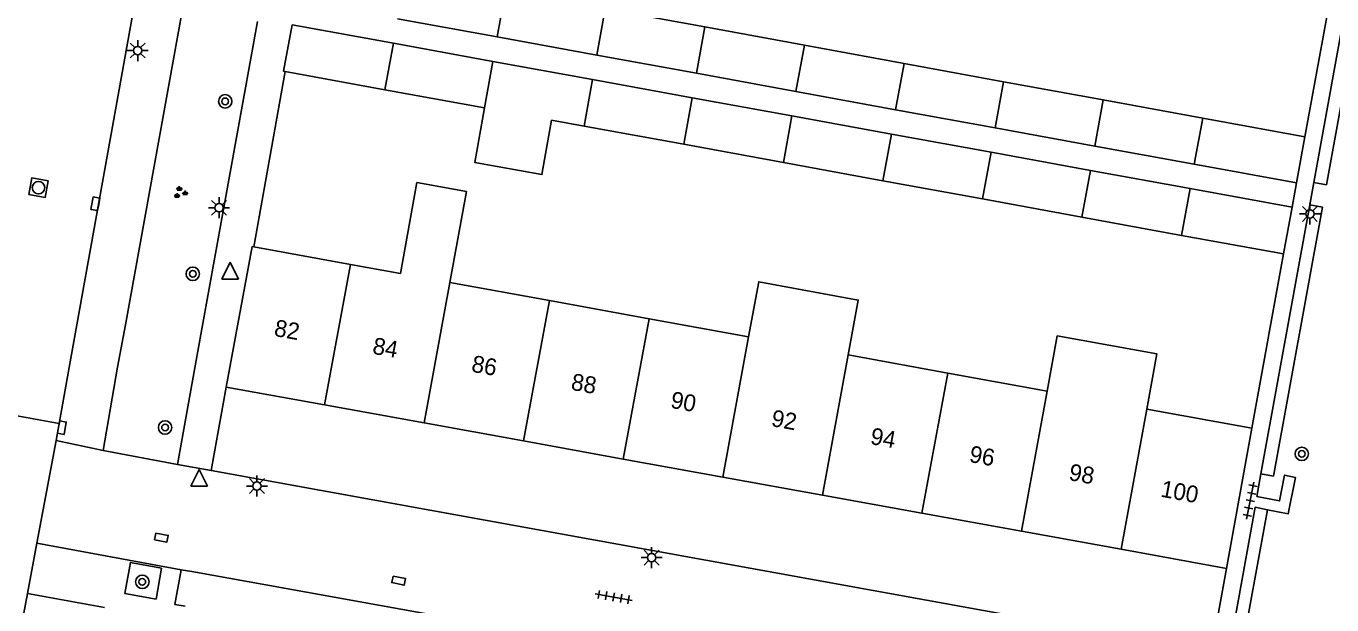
# Model space of a CAD drawing. Extents: x 132999 to 136000, y 398499 to 400501.
# Drawn here: x 133596.8 to 133674.5, y 400389.6 to 400424.1 of the extents above; entities that cross this region are included whole.
import ezdxf

# ---------------------------------------------------------------- set-up
doc = ezdxf.new("R2010")
doc.units = 0
for name, color, linetype in [('gg-afsc-muur', 7, 'Continuous'), ('gg-anno-huisnummerreeks BGT', 7, 'Continuous'), ('gg-bbg-bijgebouw', 7, 'Continuous'), ('gg-bbg-gedigitaliseerde bebouwing', 7, 'Continuous'), ('gg-bbg-gedigitaliseerde bijgebouw', 7, 'Continuous'), ('gg-bbg-hoofdgebouw', 7, 'Continuous'), ('gg-bbg-tussenscheiding', 7, 'Continuous'), ('gg-knt-verharding', 7, 'Continuous'), ('gg-knt-verharding nz', 7, 'Continuous'), ('gt-grn-groengrens', 7, 'Continuous'), ('gt-grn-weggrens', 7, 'Continuous'), ('gt-symb-boom', 7, 'Continuous'), ('gt-symb-groenvak', 7, 'Continuous'), ('gt-symb-kolk', 7, 'Continuous'), ('gt-symb-kolk center center', 7, 'Continuous'), ('gt-symb-lichtmast', 7, 'Continuous'), ('gt-symb-rioolschacht', 7, 'Continuous'), ('gt-symb-tegel verharding', 7, 'Continuous'), ('gt-symb-waterafsluiter', 7, 'Continuous')]:
    doc.layers.add(name, color=color, linetype=linetype)

# ---------------------------------------------------------------- blocks, each defined once
blk = doc.blocks.new('gt0-BOOM')
at = {"layer": 'gt-symb-boom'}
for radius in [0.4, 0.2]:
    blk.add_circle((0, 0), radius, dxfattribs=at)
blk = doc.blocks.new('gt0-LMAST')
at = {"layer": 'gt-symb-lichtmast'}
for p, q in [((-0.182, 0.173), (-0.447, 0.438)), ((-0.005, 0.246), (-0.005, 0.621)), ((0.172, 0.173), (0.437, 0.438)), ((-0.255, -0.004), (-0.63, -0.004)), ((-0.182, -0.181), (-0.447, -0.446)), ((-0.005, -0.254), (-0.005, -0.629)), ((0.437, -0.446), (0.172, -0.181)), ((0.245, -0.004), (0.62, -0.004))]:
    blk.add_line(p, q, dxfattribs=at)
blk.add_circle((-0.005, -0.004), 0.25, dxfattribs=at)
blk = doc.blocks.new('gt0-TEG1')
at = {"layer": 'gt-symb-tegel verharding'}
for p, q in [((-1.125, 0), (1.125, 0)), ((-0.9, -0.25), (-0.9, 0.25)), ((-0.45, -0.25), (-0.45, 0.25)), ((0, -0.25), (0, 0.25)), ((0.45, -0.25), (0.45, 0.25)), ((0.9, -0.25), (0.9, 0.25))]:
    blk.add_line(p, q, dxfattribs=at)
blk = doc.blocks.new('gt0-WAFSL')
at = {"layer": 'gt-symb-waterafsluiter'}
for p, q in [((-0.5, -0.333), (0, 0.667)), ((0, 0.667), (0.5, -0.333)), ((0.5, -0.333), (-0.5, -0.333))]:
    blk.add_line(p, q, dxfattribs=at)
blk = doc.blocks.new('gt0-KOLKCC')
at = {"layer": 'gt-symb-kolk center center'}
blk.add_lwpolyline([(-0.375, 0.2), (0.375, 0.2), (0.375, -0.2), (-0.375, -0.2)], close=True, dxfattribs=at)
blk = doc.blocks.new('gt0-KOLK')
at = {"layer": 'gt-symb-kolk'}
blk.add_lwpolyline([(0, 0), (0.375, 0), (0.375, 0.4), (-0.375, 0.4), (-0.375, 0), (0, 0)], dxfattribs=at)
blk = doc.blocks.new('gt0-GRVAK')
at = {"layer": 'gt-symb-groenvak'}
for p, q in [((-0.11, 0.189), (-0.228, 0.24)), ((-0.182, 0.153), (0.088, 0.153)), ((-0.091, 0.211), (-0.156, 0.322)), ((-0.047, 0.214), (-0.047, 0.393)), ((-0.004, 0.211), (0.061, 0.322)), ((0.015, 0.189), (0.133, 0.24)), ((0.262, -0.052), (0.197, 0.059)), ((0.305, -0.049), (0.305, 0.13)), ((0.349, -0.052), (0.414, 0.059)), ((-0.245, -0.228), (-0.363, -0.177)), ((-0.318, -0.264), (-0.047, -0.264)), ((-0.226, -0.206), (-0.291, -0.095)), ((-0.183, -0.203), (-0.183, -0.024)), ((-0.139, -0.206), (-0.074, -0.095)), ((-0.12, -0.228), (-0.002, -0.177)), ((0.243, -0.074), (0.125, -0.023)), ((0.17, -0.11), (0.441, -0.11)), ((0.368, -0.074), (0.486, -0.023))]:
    blk.add_line(p, q, dxfattribs=at)
blk = doc.blocks.new('gt0-RS')
at = {"layer": 'gt-symb-rioolschacht'}
blk.add_lwpolyline([(-0.5, -0.5), (0.5, -0.5), (0.5, 0.5), (-0.5, 0.5)], close=True, dxfattribs=at)
blk.add_circle((0, 0), 0.375, dxfattribs=at)

msp = doc.modelspace()

# ---------------------------------------------------------------- linework, layer by layer
at = {"layer": 'gg-afsc-muur'}
for p, q in [((133674.84, 400427.9), (133672.92, 400417.47)), ((133612.188, 400421.362), (133610.318, 400410.922)), ((133671.65, 400410.5), (133669.77, 400400.12))]:
    msp.add_line(p, q, dxfattribs=at)
at = {"layer": 'gg-bbg-bijgebouw'}
for p, q in [((133672.42, 400414.73), (133672.92, 400417.47)), ((133672.17, 400413.28), (133671.65, 400410.5))]:
    msp.add_line(p, q, dxfattribs=at)
msp.add_lwpolyline([(133612.61, 400424.14), (133612.09, 400421.38), (133612.188, 400421.362)], dxfattribs=at)
at = {"layer": 'gg-bbg-gedigitaliseerde bebouwing'}
for p, q in [((133610.318, 400410.922), (133616.074, 400409.876)), ((133616.074, 400409.876), (133619.052, 400409.335)), ((133622.004, 400408.799), (133627.934, 400407.721)), ((133627.934, 400407.721), (133633.863, 400406.644)), ((133633.863, 400406.644), (133639.793, 400405.567)), ((133645.724, 400404.489), (133651.653, 400403.412)), ((133651.653, 400403.412), (133657.583, 400402.334)), ((133663.513, 400401.257), (133669.77, 400400.12))]:
    msp.add_line(p, q, dxfattribs=at)
for points in [[(133622.004, 400408.799), (133622.987, 400414.21), (133620.035, 400414.747), (133619.052, 400409.335)], [(133645.724, 400404.489), (133646.326, 400407.754), (133640.398, 400408.847), (133639.793, 400405.567)], [(133663.513, 400401.257), (133664.105, 400404.555), (133658.173, 400405.62), (133657.583, 400402.334)]]:
    msp.add_lwpolyline(points, dxfattribs=at)
at = {"layer": 'gg-bbg-gedigitaliseerde bijgebouw'}
for p, q in [((133631.256, 400425.097), (133637.187, 400424.011)), ((133612.61, 400424.14), (133618.633, 400423.042)), ((133624.816, 400423.417), (133618.884, 400424.499)), ((133630.748, 400422.334), (133624.816, 400423.417)), ((133637.187, 400424.011), (133643.118, 400422.925)), ((133618.633, 400423.042), (133624.565, 400421.96)), ((133643.118, 400422.925), (133649.05, 400421.839)), ((133624.565, 400421.96), (133630.497, 400420.879)), ((133636.68, 400421.252), (133630.748, 400422.334)), ((133649.05, 400421.839), (133654.981, 400420.754)), ((133618.129, 400420.277), (133612.188, 400421.362)), ((133642.612, 400420.169), (133636.68, 400421.252)), ((133624.06, 400419.193), (133618.129, 400420.277)), ((133630.497, 400420.879), (133636.429, 400419.797)), ((133648.544, 400419.087), (133642.612, 400420.169)), ((133654.981, 400420.754), (133660.913, 400419.668)), ((133636.429, 400419.797), (133642.371, 400418.713)), ((133660.913, 400419.668), (133666.844, 400418.582)), ((133642.371, 400418.713), (133648.303, 400417.632)), ((133654.476, 400418.004), (133648.544, 400419.087)), ((133629.992, 400418.11), (133628.058, 400418.463)), ((133635.924, 400417.026), (133629.992, 400418.11)), ((133660.408, 400416.922), (133654.476, 400418.004)), ((133666.844, 400418.582), (133672.92, 400417.47)), ((133648.303, 400417.632), (133654.236, 400416.55)), ((133641.863, 400415.941), (133635.924, 400417.026)), ((133654.236, 400416.55), (133660.148, 400415.472)), ((133666.34, 400415.839), (133660.408, 400416.922)), ((133647.795, 400414.858), (133641.863, 400415.941)), ((133672.42, 400414.73), (133666.34, 400415.839)), ((133653.728, 400413.774), (133647.795, 400414.858)), ((133660.148, 400415.472), (133666.09, 400414.389)), ((133666.09, 400414.389), (133672.17, 400413.28)), ((133659.643, 400412.693), (133653.728, 400413.774)), ((133665.583, 400411.608), (133659.643, 400412.693)), ((133671.65, 400410.5), (133665.583, 400411.608))]:
    msp.add_line(p, q, dxfattribs=at)
msp.add_lwpolyline([(133628.058, 400418.463), (133627.478, 400415.228), (133623.477, 400415.947), (133624.06, 400419.193)], dxfattribs=at)
at = {"layer": 'gg-bbg-hoofdgebouw'}
for p, q in [((133608.68, 400402.58), (133610.22, 400410.94)), ((133610.22, 400410.94), (133610.318, 400410.922)), ((133614.533, 400401.519), (133608.68, 400402.58)), ((133620.463, 400400.444), (133614.533, 400401.519)), ((133626.393, 400399.369), (133620.463, 400400.444)), ((133669.77, 400400.12), (133668.26, 400391.78)), ((133632.323, 400398.294), (133626.393, 400399.369)), ((133638.254, 400397.219), (133632.323, 400398.294)), ((133644.185, 400396.144), (133638.254, 400397.219)), ((133650.114, 400395.069), (133644.185, 400396.144)), ((133656.045, 400393.994), (133650.114, 400395.069)), ((133661.975, 400392.919), (133656.045, 400393.994)), ((133668.26, 400391.78), (133661.975, 400392.919))]:
    msp.add_line(p, q, dxfattribs=at)
at = {"layer": 'gg-bbg-tussenscheiding'}
for p, q in [((133624.816, 400423.417), (133625.324, 400426.183)), ((133631.256, 400425.097), (133630.748, 400422.334)), ((133637.187, 400424.011), (133636.68, 400421.252)), ((133618.129, 400420.277), (133618.633, 400423.042)), ((133643.118, 400422.925), (133642.612, 400420.169)), ((133624.06, 400419.193), (133624.565, 400421.96)), ((133648.544, 400419.087), (133649.05, 400421.839)), ((133630.497, 400420.879), (133629.992, 400418.11)), ((133654.476, 400418.004), (133654.981, 400420.754)), ((133635.924, 400417.026), (133636.429, 400419.797)), ((133660.408, 400416.922), (133660.913, 400419.668)), ((133642.371, 400418.713), (133641.863, 400415.941)), ((133666.34, 400415.839), (133666.844, 400418.582)), ((133647.795, 400414.858), (133648.303, 400417.632)), ((133654.236, 400416.55), (133653.728, 400413.774)), ((133660.148, 400415.472), (133659.643, 400412.693)), ((133666.09, 400414.389), (133665.583, 400411.608)), ((133614.533, 400401.519), (133616.074, 400409.876)), ((133620.463, 400400.444), (133622.004, 400408.799)), ((133626.393, 400399.369), (133627.934, 400407.721)), ((133632.323, 400398.294), (133633.863, 400406.644)), ((133638.254, 400397.219), (133639.793, 400405.567)), ((133644.185, 400396.144), (133645.724, 400404.489)), ((133650.114, 400395.069), (133651.653, 400403.412)), ((133656.045, 400393.994), (133657.583, 400402.334)), ((133661.975, 400392.919), (133663.513, 400401.257))]:
    msp.add_line(p, q, dxfattribs=at)
at = {"layer": 'gg-knt-verharding'}
for p, q in [((133673.457, 400414.756), (133676.342, 400430.649)), ((133603.549, 400427.267), (133599.429, 400404.297)), ((133606.083, 400425.161), (133602.684, 400406.276)), ((133607.202, 400405.931), (133610.539, 400424.346)), ((133673.216, 400413.427), (133673.457, 400414.756)), ((133670.309, 400397.418), (133673.216, 400413.427)), ((133602.207, 400403.759), (133602.684, 400406.276)), ((133607.202, 400405.931), (133606.658, 400402.949)), ((133599.429, 400404.297), (133598.73, 400400.404)), ((133601.349, 400398.803), (133602.207, 400403.759)), ((133606.658, 400402.949), (133605.78, 400397.971)), ((133608.68, 400402.58), (133607.787, 400397.602)), ((133591.753, 400401.669), (133598.73, 400400.404)), ((133598.73, 400400.404), (133598.543, 400399.403)), ((133598.543, 400399.403), (133597.403, 400393.287)), ((133605.78, 400397.971), (133601.349, 400398.803)), ((133607.787, 400397.602), (133656.954, 400388.702)), ((133597.403, 400393.287), (133596.843, 400390.28)), ((133604.498, 400389.952), (133604.829, 400391.791)), ((133606.622, 400391.589), (133605.994, 400391.702)), ((133626.902, 400387.942), (133606.622, 400391.589)), ((133667.362, 400386.818), (133668.26, 400391.78)), ((133596.843, 400390.28), (133595.892, 400385.186)), ((133602.634, 400390.292), (133604.498, 400389.952))]:
    msp.add_line(p, q, dxfattribs=at)
for points in [[(133670.695, 400395.278), (133671.931, 400395.036), (133672.365, 400397.2), (133671.713, 400397.34), (133671.416, 400395.8), (133670.065, 400396.071), (133670.309, 400397.418)], [(133668.369, 400386.641), (133669.956, 400395.422), (133670.695, 400395.278)], [(133604.829, 400391.791), (133602.97, 400392.142), (133602.634, 400390.292)], [(133605.994, 400391.702), (133605.615, 400389.64), (133606.233, 400389.529)]]:
    msp.add_lwpolyline(points, dxfattribs=at)
at = {"layer": 'gg-knt-verharding nz'}
msp.add_line((133605.994, 400391.702), (133597.403, 400393.287), dxfattribs=at)
at = {"layer": 'gt-grn-groengrens'}
for points in [[(133677.085, 400430.478), (133674.206, 400414.62), (133673.457, 400414.756)], [(133673.216, 400413.427), (133673.965, 400413.291), (133671.059, 400397.282), (133670.309, 400397.418)], [(133670.695, 400395.278), (133669.237, 400387.244), (133672.49, 400386.653), (133672.356, 400385.916)]]:
    msp.add_lwpolyline(points, dxfattribs=at)
at = {"layer": 'gt-grn-weggrens'}
for p, q in [((133672.17, 400413.28), (133672.42, 400414.73)), ((133598.543, 400399.403), (133601.349, 400398.803)), ((133605.78, 400397.971), (133607.787, 400397.602)), ((133601.42, 400389.45), (133596.843, 400390.28))]:
    msp.add_line(p, q, dxfattribs=at)

# ---------------------------------------------------------------- block references
at = {"layer": 'gt-symb-boom'}
for p in [(133608.617, 400419.583), (133606.686, 400409.318), (133605.033, 400400.169), (133672.739, 400398.6), (133603.677, 400390.984)]:
    msp.add_blockref('gt0-BOOM', p, dxfattribs=at)
at = {"layer": 'gt-symb-groenvak'}
msp.add_blockref('gt0-GRVAK', (133605.93, 400414.148), dxfattribs=at)
at = {"layer": 'gt-symb-kolk'}
for p, rotation in [((133601.08, 400413.453), 79.85920685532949), ((133598.691, 400400.196), -100.48938981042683)]:
    msp.add_blockref('gt0-KOLK', p, dxfattribs=dict(at, rotation=rotation))
at = {"layer": 'gt-symb-kolk center center'}
for p, rotation in [((133604.814, 400393.615), -10.253598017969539), ((133618.948, 400391.055), -11.950647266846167)]:
    msp.add_blockref('gt0-KOLKCC', p, dxfattribs=dict(at, rotation=rotation))
at = {"layer": 'gt-symb-lichtmast'}
for p in [(133603.407, 400422.611), (133608.256, 400413.253), (133673.228, 400412.887), (133610.512, 400396.691), (133634.02, 400392.426)]:
    msp.add_blockref('gt0-LMAST', p, dxfattribs=at)
at = {"layer": 'gt-symb-rioolschacht', "rotation": -10.25359802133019}
msp.add_blockref('gt0-RS', (133597.494, 400414.446), dxfattribs=at)
at = {"layer": 'gt-symb-tegel verharding'}
for p, rotation in [((133669.669, 400395.817), -101.00666417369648), ((133631.751, 400390.074), -9.96151659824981)]:
    msp.add_blockref('gt0-TEG1', p, dxfattribs=dict(at, rotation=rotation))
at = {"layer": 'gt-symb-waterafsluiter'}
for p in [(133608.913, 400409.339), (133607.059, 400397.003)]:
    msp.add_blockref('gt0-WAFSL', p, dxfattribs=at)

# ---------------------------------------------------------------- texts
at = {"layer": 'gg-anno-huisnummerreeks BGT'}
for s, p in [('82', (133611.482, 400405.63)), ('84', (133617.341, 400404.567)), ('86', (133623.236, 400403.499)), ('88', (133629.166, 400402.424)), ('90', (133635.096, 400401.349)), ('92', (133641.094, 400400.262)), ('94', (133646.993, 400399.193)), ('96', (133652.887, 400398.124)), ('98', (133658.818, 400397.049)), ('100', (133664.287, 400396.057))]:
    msp.add_text(s, height=1, rotation=349.7, dxfattribs=at).set_placement(p)

doc.saveas('drawing.dxf')
